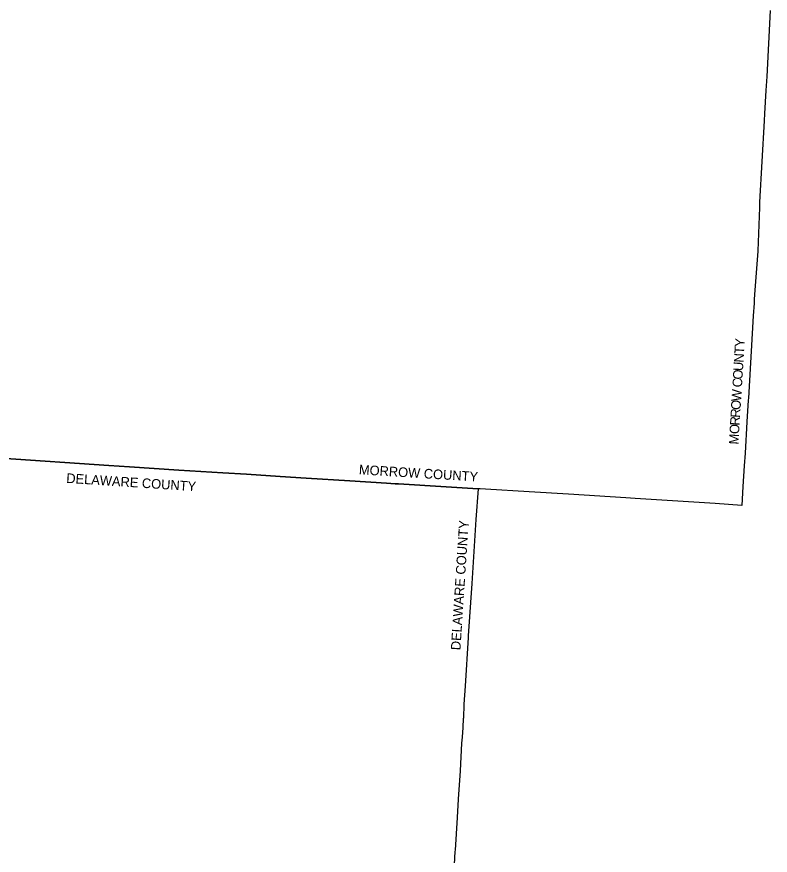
# Model space of a CAD drawing. Extents: x 1584893 to 1934202, y 663575 to 1091909.
# Drawn here: x 1852245 to 1930611, y 817815 to 904972 of the extents above; entities that cross this region are included whole.
import ezdxf

# ---------------------------------------------------------------- set-up
doc = ezdxf.new("R2010")
doc.units = 0
doc.layers.add('GM_X_Adjacent_County', color=7, linetype='Continuous')
doc.layers.add('GM_X_Adjacent_County_Text', color=7, linetype='Continuous')

msp = doc.modelspace()

# ---------------------------------------------------------------- linework, layer by layer
at = {"layer": 'GM_X_Adjacent_County'}
for points in [[(1930611, 905616), (1930247, 898751), (1930144, 897297), (1930019, 894924), (1929994, 894165), (1929509, 885709), (1929483, 885147), (1929313, 880637), (1929312, 880613), (1928987, 876105), (1928954, 875572), (1928932, 875213), (1928849, 873883), (1928341, 865325), (1928314, 865105), (1928189, 862861), (1927988, 859624), (1927907, 858279), (1927777, 856135), (1927658, 854184), (1924873, 854361), (1922111, 854537), (1916549, 854893), (1915609, 854967), (1909640, 855342), (1905546, 855583), (1900992, 855867), (1900447, 855895), (1900228, 855908), (1896895, 856116), (1891937, 856405), (1891588, 856432), (1890695, 856480), (1886895, 856734), (1882352, 856998), (1879641, 857188), (1876143, 857428), (1873671, 857558), (1869100, 857855), (1863977, 858188), (1861827, 858324), (1850615, 859080)], [(1850615, 859080), (1861827, 858324), (1863977, 858188), (1869100, 857855), (1873671, 857558), (1876143, 857428), (1879641, 857188), (1882352, 856998), (1886895, 856734), (1890695, 856480), (1891588, 856432), (1891937, 856405), (1896895, 856116), (1900228, 855908), (1900008, 852727), (1899571, 846055), (1899210, 840637), (1899208, 840537), (1899202, 840435), (1898887, 835373), (1898754, 833509), (1898698, 832056), (1898677, 832037), (1898625, 831088), (1898557, 830092), (1898513, 829466), (1898352, 826597), (1898155, 823638), (1898045, 821739), (1897825, 818330), (1897815, 818218), (1897557, 813421)]]:
    msp.add_lwpolyline(points, dxfattribs=at)

# ---------------------------------------------------------------- texts
at = {"layer": 'GM_X_Adjacent_County_Text'}
for s, rotation, p in [('T', 86.55229, (1927875, 869885)), ('Y', 86.55379, (1927920, 870632)), ('N', 86.55379, (1927822, 869002)), ('U', 86.55304, (1927769, 868120)), ('O', 86.55409, (1927716, 867237)), ('C', 86.54624, (1927667, 866424)), ('W', 86.00751, (1927567, 864961)), ('O', 86.56176, (1927515, 864081)), ('R', 86.65226, (1927467, 863268)), ('R', 86.65627, (1927420, 862456)), ('O', 86.65234, (1927368, 861573)), ('M', 86.65322, (1927305, 860488)), ('MORROW COUNTY', 356.4933, (1887806, 857414)), ('DELAWARE COUNTY', 356.25707, (1857372, 856527)), ('DELAWARE COUNTY', 86.27363, (1898383, 839101))]:
    msp.add_text(s, height=1000, rotation=rotation, dxfattribs=at).set_placement(p)

doc.saveas('drawing.dxf')
